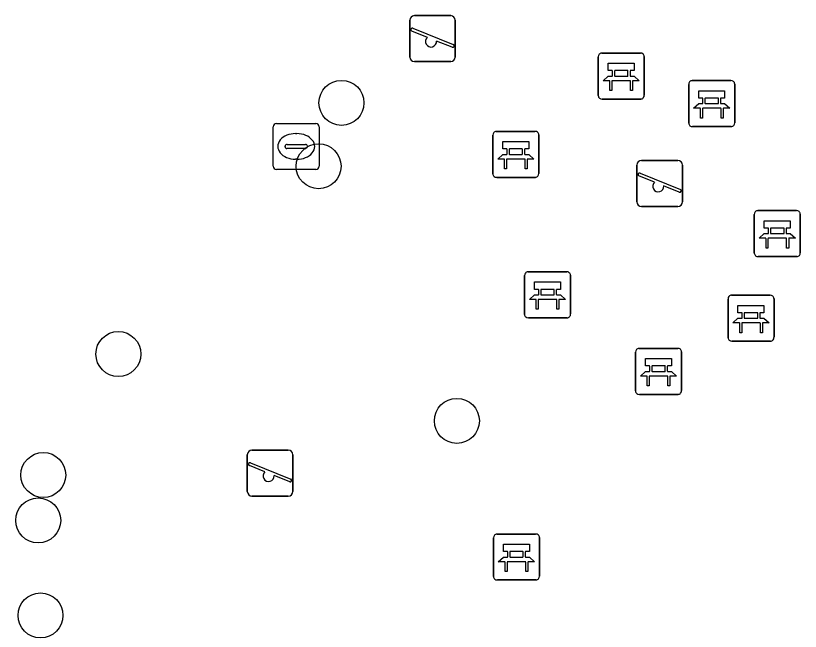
# Model space of a CAD drawing. Extents: x 160203 to 161530, y 379528 to 381797.
# Drawn here: x 161215.88 to 161232.93, y 381505.38 to 381518.77 of the extents above; entities that cross this region are included whole.
import ezdxf

# ---------------------------------------------------------------- set-up
doc = ezdxf.new("R2010")
doc.units = 0
for name, color, linetype in [('IMGEO_Bank', 7, 'Continuous'), ('IMGEO_Boom', 7, 'Continuous'), ('IMGEO_Brandkraan', 7, 'Continuous'), ('IMGEO_Speelvoorziening', 7, 'Continuous')]:
    doc.layers.add(name, color=color, linetype=linetype)

msp = doc.modelspace()

# ---------------------------------------------------------------- linework, layer by layer
at = {"layer": 'IMGEO_Bank'}
for p, q in [((161228.614, 381517.956), (161229.455, 381517.956)), ((161229.455, 381517.956), (161228.614, 381517.956)), ((161229.539, 381517.881), (161229.539, 381517.04)), ((161229.539, 381517.04), (161229.539, 381517.881)), ((161228.539, 381517.031), (161228.539, 381517.872)), ((161228.539, 381517.872), (161228.539, 381517.031)), ((161228.848, 381517.462), (161228.848, 381517.568)), ((161228.892, 381517.568), (161228.892, 381517.462)), ((161229.18, 381517.574), (161228.898, 381517.574)), ((161229.186, 381517.462), (161229.186, 381517.568)), ((161229.23, 381517.568), (161229.23, 381517.462)), ((161228.898, 381517.456), (161229.18, 381517.456)), ((161229.236, 381517.354), (161228.843, 381517.354)), ((161230.506, 381516.433), (161230.506, 381517.274)), ((161230.506, 381517.274), (161230.506, 381516.433)), ((161230.581, 381517.358), (161231.422, 381517.358)), ((161231.422, 381517.358), (161230.581, 381517.358)), ((161231.506, 381517.283), (161231.506, 381516.442)), ((161231.506, 381516.442), (161231.506, 381517.283)), ((161229.464, 381516.956), (161228.623, 381516.956)), ((161228.623, 381516.956), (161229.464, 381516.956)), ((161230.815, 381516.864), (161230.815, 381516.97)), ((161230.859, 381516.97), (161230.859, 381516.864)), ((161231.147, 381516.976), (161230.865, 381516.976)), ((161230.865, 381516.858), (161231.147, 381516.858)), ((161231.153, 381516.864), (161231.153, 381516.97)), ((161231.197, 381516.97), (161231.197, 381516.864)), ((161231.203, 381516.756), (161230.81, 381516.756)), ((161231.431, 381516.358), (161230.59, 381516.358)), ((161230.59, 381516.358), (161231.431, 381516.358)), ((161226.323, 381516.254), (161227.164, 381516.254)), ((161227.164, 381516.254), (161226.323, 381516.254)), ((161227.248, 381516.179), (161227.248, 381515.338)), ((161227.248, 381515.338), (161227.248, 381516.179)), ((161226.248, 381515.329), (161226.248, 381516.17)), ((161226.248, 381516.17), (161226.248, 381515.329)), ((161226.557, 381515.76), (161226.557, 381515.866)), ((161226.601, 381515.866), (161226.601, 381515.76)), ((161226.889, 381515.872), (161226.607, 381515.872)), ((161226.895, 381515.76), (161226.895, 381515.866)), ((161226.939, 381515.866), (161226.939, 381515.76)), ((161226.607, 381515.754), (161226.889, 381515.754)), ((161226.945, 381515.652), (161226.552, 381515.652)), ((161227.173, 381515.254), (161226.332, 381515.254)), ((161226.332, 381515.254), (161227.173, 381515.254)), ((161232.007, 381514.531), (161232.848, 381514.531)), ((161232.848, 381514.531), (161232.007, 381514.531)), ((161231.932, 381513.606), (161231.932, 381514.447)), ((161231.932, 381514.447), (161231.932, 381513.606)), ((161232.932, 381514.456), (161232.932, 381513.615)), ((161232.932, 381513.615), (161232.932, 381514.456)), ((161232.241, 381514.037), (161232.241, 381514.143)), ((161232.285, 381514.143), (161232.285, 381514.037)), ((161232.573, 381514.149), (161232.291, 381514.149)), ((161232.579, 381514.037), (161232.579, 381514.143)), ((161232.623, 381514.143), (161232.623, 381514.037)), ((161232.291, 381514.031), (161232.573, 381514.031)), ((161232.629, 381513.929), (161232.236, 381513.929)), ((161232.857, 381513.531), (161232.016, 381513.531)), ((161232.016, 381513.531), (161232.857, 381513.531)), ((161226.937, 381512.275), (161226.937, 381513.116)), ((161226.937, 381513.116), (161226.937, 381512.275)), ((161227.012, 381513.2), (161227.853, 381513.2)), ((161227.853, 381513.2), (161227.012, 381513.2)), ((161227.937, 381513.125), (161227.937, 381512.284)), ((161227.937, 381512.284), (161227.937, 381513.125)), ((161227.246, 381512.706), (161227.246, 381512.812)), ((161227.29, 381512.812), (161227.29, 381512.706)), ((161227.578, 381512.818), (161227.296, 381512.818)), ((161227.584, 381512.706), (161227.584, 381512.812)), ((161227.628, 381512.812), (161227.628, 381512.706)), ((161227.634, 381512.598), (161227.241, 381512.598)), ((161227.296, 381512.7), (161227.578, 381512.7)), ((161231.36, 381511.766), (161231.36, 381512.607)), ((161231.36, 381512.607), (161231.36, 381511.766)), ((161231.435, 381512.691), (161232.276, 381512.691)), ((161232.276, 381512.691), (161231.435, 381512.691)), ((161232.36, 381512.616), (161232.36, 381511.775)), ((161232.36, 381511.775), (161232.36, 381512.616)), ((161231.669, 381512.197), (161231.669, 381512.303)), ((161231.713, 381512.303), (161231.713, 381512.197)), ((161232.001, 381512.309), (161231.719, 381512.309)), ((161232.007, 381512.197), (161232.007, 381512.303)), ((161232.051, 381512.303), (161232.051, 381512.197)), ((161227.862, 381512.2), (161227.021, 381512.2)), ((161227.021, 381512.2), (161227.862, 381512.2)), ((161232.057, 381512.089), (161231.664, 381512.089)), ((161231.719, 381512.191), (161232.001, 381512.191)), ((161232.285, 381511.691), (161231.444, 381511.691)), ((161231.444, 381511.691), (161232.285, 381511.691)), ((161229.35, 381510.609), (161229.35, 381511.45)), ((161229.35, 381511.45), (161229.35, 381510.609)), ((161229.425, 381511.534), (161230.266, 381511.534)), ((161230.266, 381511.534), (161229.425, 381511.534)), ((161230.35, 381511.459), (161230.35, 381510.618)), ((161230.35, 381510.618), (161230.35, 381511.459)), ((161229.659, 381511.04), (161229.659, 381511.146)), ((161229.703, 381511.146), (161229.703, 381511.04)), ((161229.991, 381511.152), (161229.709, 381511.152)), ((161229.997, 381511.04), (161229.997, 381511.146)), ((161230.041, 381511.146), (161230.041, 381511.04)), ((161230.047, 381510.932), (161229.654, 381510.932)), ((161229.709, 381511.034), (161229.991, 381511.034)), ((161230.275, 381510.534), (161229.434, 381510.534)), ((161229.434, 381510.534), (161230.275, 381510.534)), ((161226.337, 381507.498), (161227.178, 381507.498)), ((161227.178, 381507.498), (161226.337, 381507.498)), ((161226.262, 381506.573), (161226.262, 381507.414)), ((161226.262, 381507.414), (161226.262, 381506.573)), ((161227.262, 381507.423), (161227.262, 381506.582)), ((161227.262, 381506.582), (161227.262, 381507.423)), ((161226.571, 381507.004), (161226.571, 381507.11)), ((161226.615, 381507.11), (161226.615, 381507.004)), ((161226.903, 381507.116), (161226.621, 381507.116)), ((161226.621, 381506.998), (161226.903, 381506.998)), ((161226.909, 381507.004), (161226.909, 381507.11)), ((161226.953, 381507.11), (161226.953, 381507.004)), ((161226.959, 381506.896), (161226.566, 381506.896)), ((161227.187, 381506.498), (161226.346, 381506.498)), ((161226.346, 381506.498), (161227.187, 381506.498))]:
    msp.add_line(p, q, dxfattribs=at)
for points in [[(161228.842, 381517.574), (161228.756, 381517.574), (161228.756, 381517.735), (161229.319, 381517.735), (161229.319, 381517.574), (161229.236, 381517.574)], [(161228.786, 381517.354), (161228.644, 381517.354), (161228.756, 381517.456), (161228.842, 381517.456)], [(161229.236, 381517.456), (161229.319, 381517.456), (161229.431, 381517.354), (161229.292, 381517.354)], [(161228.836, 381517.347), (161228.836, 381517.14), (161228.793, 381517.14), (161228.793, 381517.347)], [(161229.286, 381517.347), (161229.286, 381517.14), (161229.242, 381517.14), (161229.242, 381517.347)], [(161230.809, 381516.976), (161230.723, 381516.976), (161230.723, 381517.137), (161231.286, 381517.137), (161231.286, 381516.976), (161231.203, 381516.976)], [(161230.753, 381516.756), (161230.611, 381516.756), (161230.723, 381516.858), (161230.809, 381516.858)], [(161231.203, 381516.858), (161231.286, 381516.858), (161231.398, 381516.756), (161231.259, 381516.756)], [(161230.803, 381516.749), (161230.803, 381516.542), (161230.76, 381516.542), (161230.76, 381516.749)], [(161231.253, 381516.749), (161231.253, 381516.542), (161231.209, 381516.542), (161231.209, 381516.749)], [(161226.551, 381515.872), (161226.465, 381515.872), (161226.465, 381516.033), (161227.028, 381516.033), (161227.028, 381515.872), (161226.945, 381515.872)], [(161226.495, 381515.652), (161226.353, 381515.652), (161226.465, 381515.754), (161226.551, 381515.754)], [(161226.945, 381515.754), (161227.028, 381515.754), (161227.14, 381515.652), (161227.001, 381515.652)], [(161226.545, 381515.645), (161226.545, 381515.438), (161226.502, 381515.438), (161226.502, 381515.645)], [(161226.995, 381515.645), (161226.995, 381515.438), (161226.951, 381515.438), (161226.951, 381515.645)], [(161232.235, 381514.149), (161232.149, 381514.149), (161232.149, 381514.31), (161232.712, 381514.31), (161232.712, 381514.149), (161232.629, 381514.149)], [(161232.179, 381513.929), (161232.037, 381513.929), (161232.149, 381514.031), (161232.235, 381514.031)], [(161232.629, 381514.031), (161232.712, 381514.031), (161232.824, 381513.929), (161232.685, 381513.929)], [(161232.229, 381513.922), (161232.229, 381513.715), (161232.186, 381513.715), (161232.186, 381513.922)], [(161232.679, 381513.922), (161232.679, 381513.715), (161232.635, 381513.715), (161232.635, 381513.922)], [(161227.24, 381512.818), (161227.154, 381512.818), (161227.154, 381512.979), (161227.717, 381512.979), (161227.717, 381512.818), (161227.634, 381512.818)], [(161227.184, 381512.598), (161227.042, 381512.598), (161227.154, 381512.7), (161227.24, 381512.7)], [(161227.634, 381512.7), (161227.717, 381512.7), (161227.829, 381512.598), (161227.69, 381512.598)], [(161227.234, 381512.591), (161227.234, 381512.384), (161227.191, 381512.384), (161227.191, 381512.591)], [(161227.684, 381512.591), (161227.684, 381512.384), (161227.64, 381512.384), (161227.64, 381512.591)], [(161231.663, 381512.309), (161231.577, 381512.309), (161231.577, 381512.47), (161232.14, 381512.47), (161232.14, 381512.309), (161232.057, 381512.309)], [(161231.607, 381512.089), (161231.465, 381512.089), (161231.577, 381512.191), (161231.663, 381512.191)], [(161231.657, 381512.082), (161231.657, 381511.875), (161231.614, 381511.875), (161231.614, 381512.082)], [(161232.057, 381512.191), (161232.14, 381512.191), (161232.252, 381512.089), (161232.113, 381512.089)], [(161232.107, 381512.082), (161232.107, 381511.875), (161232.063, 381511.875), (161232.063, 381512.082)], [(161229.653, 381511.152), (161229.567, 381511.152), (161229.567, 381511.313), (161230.13, 381511.313), (161230.13, 381511.152), (161230.047, 381511.152)], [(161229.597, 381510.932), (161229.455, 381510.932), (161229.567, 381511.034), (161229.653, 381511.034)], [(161229.647, 381510.925), (161229.647, 381510.718), (161229.604, 381510.718), (161229.604, 381510.925)], [(161230.047, 381511.034), (161230.13, 381511.034), (161230.242, 381510.932), (161230.103, 381510.932)], [(161230.097, 381510.925), (161230.097, 381510.718), (161230.053, 381510.718), (161230.053, 381510.925)], [(161226.565, 381507.116), (161226.479, 381507.116), (161226.479, 381507.277), (161227.042, 381507.277), (161227.042, 381507.116), (161226.959, 381507.116)], [(161226.509, 381506.896), (161226.367, 381506.896), (161226.479, 381506.998), (161226.565, 381506.998)], [(161226.959, 381506.998), (161227.042, 381506.998), (161227.154, 381506.896), (161227.015, 381506.896)], [(161226.559, 381506.889), (161226.559, 381506.682), (161226.516, 381506.682), (161226.516, 381506.889)], [(161227.009, 381506.889), (161227.009, 381506.682), (161226.965, 381506.682), (161226.965, 381506.889)]]:
    msp.add_lwpolyline(points, dxfattribs=at)
for centre, radius, start, end in [((161228.617, 381517.878), 0.0779, 92.4484, 184.2845), ((161228.617, 381517.878), 0.0779, 92.4484, 184.2845), ((161229.461, 381517.878), 0.0779, 2.4484, 94.2845), ((161229.461, 381517.878), 0.0779, 2.4484, 94.2845), ((161228.841, 381517.567), 0.00671, 2.8957, 87.1043), ((161228.898, 381517.567), 0.00671, 92.8957, 177.1043), ((161229.18, 381517.567), 0.00671, 2.8957, 87.1043), ((161229.237, 381517.567), 0.00671, 92.8957, 177.1043), ((161228.841, 381517.463), 0.00671, 272.8957, 357.1043), ((161228.898, 381517.463), 0.00671, 182.8957, 267.1043), ((161229.18, 381517.463), 0.00671, 272.8957, 357.1043), ((161229.237, 381517.463), 0.00671, 182.8957, 267.1043), ((161228.786, 381517.347), 0.00671, 2.8957, 87.1043), ((161228.843, 381517.347), 0.00671, 92.8957, 177.1043), ((161229.235, 381517.347), 0.00671, 2.8957, 87.1043), ((161229.292, 381517.347), 0.00671, 92.8957, 177.1043), ((161230.584, 381517.28), 0.0779, 92.4484, 184.2845), ((161230.584, 381517.28), 0.0779, 92.4484, 184.2845), ((161231.428, 381517.28), 0.0779, 2.4484, 94.2845), ((161231.428, 381517.28), 0.0779, 2.4484, 94.2845), ((161228.617, 381517.034), 0.0779, 182.4484, 274.2845), ((161228.617, 381517.034), 0.0779, 182.4484, 274.2845), ((161229.461, 381517.034), 0.0779, 272.4484, 4.2845), ((161229.461, 381517.034), 0.0779, 272.4484, 4.2845), ((161230.808, 381516.969), 0.00671, 2.8957, 87.1043), ((161230.808, 381516.865), 0.00671, 272.8957, 357.1043), ((161230.865, 381516.969), 0.00671, 92.8957, 177.1043), ((161230.865, 381516.865), 0.00671, 182.8957, 267.1043), ((161231.147, 381516.969), 0.00671, 2.8957, 87.1043), ((161231.147, 381516.865), 0.00671, 272.8957, 357.1043), ((161231.204, 381516.969), 0.00671, 92.8957, 177.1043), ((161231.204, 381516.865), 0.00671, 182.8957, 267.1043), ((161230.753, 381516.749), 0.00671, 2.8957, 87.1043), ((161230.81, 381516.749), 0.00671, 92.8957, 177.1043), ((161231.202, 381516.749), 0.00671, 2.8957, 87.1043), ((161231.259, 381516.749), 0.00671, 92.8957, 177.1043), ((161230.584, 381516.436), 0.0779, 182.4484, 274.2845), ((161230.584, 381516.436), 0.0779, 182.4484, 274.2845), ((161231.428, 381516.436), 0.0779, 272.4484, 4.2845), ((161231.428, 381516.436), 0.0779, 272.4484, 4.2845), ((161226.326, 381516.176), 0.0779, 92.4484, 184.2845), ((161226.326, 381516.176), 0.0779, 92.4484, 184.2845), ((161227.17, 381516.176), 0.0779, 2.4484, 94.2845), ((161227.17, 381516.176), 0.0779, 2.4484, 94.2845), ((161226.55, 381515.865), 0.00671, 2.8957, 87.1043), ((161226.607, 381515.865), 0.00671, 92.8957, 177.1043), ((161226.889, 381515.865), 0.00671, 2.8957, 87.1043), ((161226.946, 381515.865), 0.00671, 92.8957, 177.1043), ((161226.55, 381515.761), 0.00671, 272.8957, 357.1043), ((161226.607, 381515.761), 0.00671, 182.8957, 267.1043), ((161226.889, 381515.761), 0.00671, 272.8957, 357.1043), ((161226.946, 381515.761), 0.00671, 182.8957, 267.1043), ((161226.495, 381515.645), 0.00671, 2.8957, 87.1043), ((161226.552, 381515.645), 0.00671, 92.8957, 177.1043), ((161226.944, 381515.645), 0.00671, 2.8957, 87.1043), ((161227.001, 381515.645), 0.00671, 92.8957, 177.1043), ((161226.326, 381515.332), 0.0779, 182.4484, 274.2845), ((161226.326, 381515.332), 0.0779, 182.4484, 274.2845), ((161227.17, 381515.332), 0.0779, 272.4484, 4.2845), ((161227.17, 381515.332), 0.0779, 272.4484, 4.2845), ((161232.01, 381514.453), 0.0779, 92.4484, 184.2845), ((161232.01, 381514.453), 0.0779, 92.4484, 184.2845), ((161232.854, 381514.453), 0.0779, 2.4484, 94.2845), ((161232.854, 381514.453), 0.0779, 2.4484, 94.2845), ((161232.234, 381514.142), 0.00671, 2.8957, 87.1043), ((161232.291, 381514.142), 0.00671, 92.8957, 177.1043), ((161232.573, 381514.142), 0.00671, 2.8957, 87.1043), ((161232.63, 381514.142), 0.00671, 92.8957, 177.1043), ((161232.234, 381514.038), 0.00671, 272.8957, 357.1043), ((161232.291, 381514.038), 0.00671, 182.8957, 267.1043), ((161232.573, 381514.038), 0.00671, 272.8957, 357.1043), ((161232.63, 381514.038), 0.00671, 182.8957, 267.1043), ((161232.179, 381513.922), 0.00671, 2.8957, 87.1043), ((161232.236, 381513.922), 0.00671, 92.8957, 177.1043), ((161232.628, 381513.922), 0.00671, 2.8957, 87.1043), ((161232.685, 381513.922), 0.00671, 92.8957, 177.1043), ((161232.01, 381513.609), 0.0779, 182.4484, 274.2845), ((161232.01, 381513.609), 0.0779, 182.4484, 274.2845), ((161232.854, 381513.609), 0.0779, 272.4484, 4.2845), ((161232.854, 381513.609), 0.0779, 272.4484, 4.2845), ((161227.015, 381513.122), 0.0779, 92.4484, 184.2845), ((161227.015, 381513.122), 0.0779, 92.4484, 184.2845), ((161227.859, 381513.122), 0.0779, 2.4484, 94.2845), ((161227.859, 381513.122), 0.0779, 2.4484, 94.2845), ((161227.239, 381512.811), 0.00671, 2.8957, 87.1043), ((161227.296, 381512.811), 0.00671, 92.8957, 177.1043), ((161227.578, 381512.811), 0.00671, 2.8957, 87.1043), ((161227.635, 381512.811), 0.00671, 92.8957, 177.1043), ((161227.184, 381512.591), 0.00671, 2.8957, 87.1043), ((161227.241, 381512.591), 0.00671, 92.8957, 177.1043), ((161227.239, 381512.707), 0.00671, 272.8957, 357.1043), ((161227.296, 381512.707), 0.00671, 182.8957, 267.1043), ((161227.578, 381512.707), 0.00671, 272.8957, 357.1043), ((161227.635, 381512.707), 0.00671, 182.8957, 267.1043), ((161227.633, 381512.591), 0.00671, 2.8957, 87.1043), ((161227.69, 381512.591), 0.00671, 92.8957, 177.1043), ((161231.438, 381512.613), 0.0779, 92.4484, 184.2845), ((161231.438, 381512.613), 0.0779, 92.4484, 184.2845), ((161232.282, 381512.613), 0.0779, 2.4484, 94.2845), ((161232.282, 381512.613), 0.0779, 2.4484, 94.2845), ((161227.015, 381512.278), 0.0779, 182.4484, 274.2845), ((161227.015, 381512.278), 0.0779, 182.4484, 274.2845), ((161227.859, 381512.278), 0.0779, 272.4484, 4.2845), ((161227.859, 381512.278), 0.0779, 272.4484, 4.2845), ((161231.662, 381512.302), 0.00671, 2.8957, 87.1043), ((161231.719, 381512.302), 0.00671, 92.8957, 177.1043), ((161232.001, 381512.302), 0.00671, 2.8957, 87.1043), ((161232.058, 381512.302), 0.00671, 92.8957, 177.1043), ((161231.607, 381512.082), 0.00671, 2.8957, 87.1043), ((161231.664, 381512.082), 0.00671, 92.8957, 177.1043), ((161231.662, 381512.198), 0.00671, 272.8957, 357.1043), ((161231.719, 381512.198), 0.00671, 182.8957, 267.1043), ((161232.001, 381512.198), 0.00671, 272.8957, 357.1043), ((161232.058, 381512.198), 0.00671, 182.8957, 267.1043), ((161232.056, 381512.082), 0.00671, 2.8957, 87.1043), ((161232.113, 381512.082), 0.00671, 92.8957, 177.1043), ((161231.438, 381511.769), 0.0779, 182.4484, 274.2845), ((161231.438, 381511.769), 0.0779, 182.4484, 274.2845), ((161232.282, 381511.769), 0.0779, 272.4484, 4.2845), ((161232.282, 381511.769), 0.0779, 272.4484, 4.2845), ((161229.428, 381511.456), 0.0779, 92.4484, 184.2845), ((161229.428, 381511.456), 0.0779, 92.4484, 184.2845), ((161230.272, 381511.456), 0.0779, 2.4484, 94.2845), ((161230.272, 381511.456), 0.0779, 2.4484, 94.2845), ((161229.652, 381511.145), 0.00671, 2.8957, 87.1043), ((161229.709, 381511.145), 0.00671, 92.8957, 177.1043), ((161229.991, 381511.145), 0.00671, 2.8957, 87.1043), ((161230.048, 381511.145), 0.00671, 92.8957, 177.1043), ((161229.597, 381510.925), 0.00671, 2.8957, 87.1043), ((161229.654, 381510.925), 0.00671, 92.8957, 177.1043), ((161229.652, 381511.041), 0.00671, 272.8957, 357.1043), ((161229.709, 381511.041), 0.00671, 182.8957, 267.1043), ((161229.991, 381511.041), 0.00671, 272.8957, 357.1043), ((161230.048, 381511.041), 0.00671, 182.8957, 267.1043), ((161230.046, 381510.925), 0.00671, 2.8957, 87.1043), ((161230.103, 381510.925), 0.00671, 92.8957, 177.1043), ((161229.428, 381510.612), 0.0779, 182.4484, 274.2845), ((161229.428, 381510.612), 0.0779, 182.4484, 274.2845), ((161230.272, 381510.612), 0.0779, 272.4484, 4.2845), ((161230.272, 381510.612), 0.0779, 272.4484, 4.2845), ((161226.34, 381507.42), 0.0779, 92.4484, 184.2845), ((161226.34, 381507.42), 0.0779, 92.4484, 184.2845), ((161227.184, 381507.42), 0.0779, 2.4484, 94.2845), ((161227.184, 381507.42), 0.0779, 2.4484, 94.2845), ((161226.564, 381507.109), 0.00671, 2.8957, 87.1043), ((161226.564, 381507.005), 0.00671, 272.8957, 357.1043), ((161226.621, 381507.109), 0.00671, 92.8957, 177.1043), ((161226.621, 381507.005), 0.00671, 182.8957, 267.1043), ((161226.903, 381507.109), 0.00671, 2.8957, 87.1043), ((161226.903, 381507.005), 0.00671, 272.8957, 357.1043), ((161226.96, 381507.109), 0.00671, 92.8957, 177.1043), ((161226.96, 381507.005), 0.00671, 182.8957, 267.1043), ((161226.509, 381506.889), 0.00671, 2.8957, 87.1043), ((161226.566, 381506.889), 0.00671, 92.8957, 177.1043), ((161226.958, 381506.889), 0.00671, 2.8957, 87.1043), ((161227.015, 381506.889), 0.00671, 92.8957, 177.1043), ((161226.34, 381506.576), 0.0779, 182.4484, 274.2845), ((161226.34, 381506.576), 0.0779, 182.4484, 274.2845), ((161227.184, 381506.576), 0.0779, 272.4484, 4.2845), ((161227.184, 381506.576), 0.0779, 272.4484, 4.2845)]:
    msp.add_arc(centre, radius, start, end, dxfattribs=at)
at = {"layer": 'IMGEO_Boom'}
for centre in [(161222.958, 381516.874), (161222.46, 381515.495), (161218.108, 381511.412), (161225.466, 381509.958), (161216.475, 381508.781), (161216.365, 381507.794), (161216.415, 381505.728)]:
    msp.add_circle(centre, 0.489, dxfattribs=at)
at = {"layer": 'IMGEO_Brandkraan'}
for p, q in [((161221.473, 381515.5), (161221.473, 381516.352)), ((161221.548, 381516.426), (161222.4, 381516.426)), ((161222.474, 381516.352), (161222.474, 381515.5)), ((161221.961, 381516.206), (161221.986, 381516.206)), ((161221.732, 381515.92), (161221.732, 381515.932)), ((161222.17, 381515.883), (161221.772, 381515.883)), ((161221.775, 381515.969), (161222.173, 381515.969)), ((161222.216, 381515.932), (161222.216, 381515.92)), ((161221.984, 381515.646), (161221.959, 381515.646)), ((161222.4, 381515.426), (161221.548, 381515.426))]:
    msp.add_line(p, q, dxfattribs=at)
for points in [[(161221.473, 381515.5), (161221.473, 381516.352)], [(161221.548, 381516.426), (161222.4, 381516.426)], [(161222.474, 381516.352), (161222.474, 381515.5)], [(161222.4, 381515.426), (161221.548, 381515.426)]]:
    msp.add_lwpolyline(points, dxfattribs=at)
for centre, radius, start, end in [((161221.55, 381516.35), 0.0765, 91.552, 178.448), ((161221.55, 381516.35), 0.0765, 91.552, 178.448), ((161222.398, 381516.35), 0.0765, 1.552, 88.448), ((161222.398, 381516.35), 0.0765, 1.552, 88.448), ((161221.772, 381515.929), 0.0403, 85.8775, 175.7526), ((161221.769, 381515.919), 0.0366, 178.938, 274.7102), ((161222.173, 381515.926), 0.043, 264.8664, 352.4533), ((161222.177, 381515.931), 0.0386, 1.7309, 96.639), ((161221.55, 381515.502), 0.0765, 181.552, 268.448), ((161221.55, 381515.502), 0.0765, 181.552, 268.448), ((161222.398, 381515.502), 0.0765, 271.552, 358.448), ((161222.398, 381515.502), 0.0765, 271.552, 358.448)]:
    msp.add_arc(centre, radius, start, end, dxfattribs=at)
for centre, major_axis, ratio, start_param, end_param in [((161221.96, 381515.926), (-0.387, 0.002), 0.722429, 4.712389, 7.853982), ((161221.985, 381515.926), (-0.39, 0.002), 0.717154, 1.570796, 4.712389)]:
    msp.add_ellipse(centre, major_axis=major_axis, ratio=ratio, start_param=start_param, end_param=end_param, dxfattribs=at)
at = {"layer": 'IMGEO_Speelvoorziening'}
for p, q in [((161224.542, 381518.77), (161225.332, 381518.77)), ((161225.332, 381518.77), (161224.542, 381518.77)), ((161224.442, 381517.87), (161224.442, 381518.67)), ((161224.442, 381518.67), (161224.442, 381517.87)), ((161225.432, 381518.67), (161225.432, 381517.87)), ((161225.432, 381517.87), (161225.432, 381518.67)), ((161224.825, 381518.298), (161224.486, 381518.435)), ((161224.511, 381518.495), (161225.387, 381518.142)), ((161225.363, 381518.082), (161225.023, 381518.219)), ((161225.332, 381517.77), (161224.542, 381517.77)), ((161224.542, 381517.77), (161225.332, 381517.77)), ((161229.38, 381514.721), (161229.38, 381515.521)), ((161229.38, 381515.521), (161229.38, 381514.721)), ((161229.48, 381515.621), (161230.27, 381515.621)), ((161230.27, 381515.621), (161229.48, 381515.621)), ((161230.37, 381515.521), (161230.37, 381514.721)), ((161230.37, 381514.721), (161230.37, 381515.521)), ((161229.449, 381515.346), (161230.325, 381514.993)), ((161229.763, 381515.149), (161229.424, 381515.286)), ((161230.301, 381514.933), (161229.961, 381515.07)), ((161230.27, 381514.621), (161229.48, 381514.621)), ((161229.48, 381514.621), (161230.27, 381514.621)), ((161220.911, 381508.422), (161220.911, 381509.222)), ((161220.911, 381509.222), (161220.911, 381508.422)), ((161221.011, 381509.322), (161221.801, 381509.322)), ((161221.801, 381509.322), (161221.011, 381509.322)), ((161221.901, 381509.222), (161221.901, 381508.422)), ((161221.901, 381508.422), (161221.901, 381509.222)), ((161220.98, 381509.047), (161221.856, 381508.694)), ((161221.294, 381508.85), (161220.955, 381508.987)), ((161221.832, 381508.634), (161221.492, 381508.771)), ((161221.801, 381508.322), (161221.011, 381508.322)), ((161221.011, 381508.322), (161221.801, 381508.322))]:
    msp.add_line(p, q, dxfattribs=at)
for centre, radius, start, end in [((161224.542, 381518.67), 0.1, 90, 180), ((161224.542, 381518.67), 0.1, 90, 180), ((161225.332, 381518.67), 0.1, 0, 90), ((161225.332, 381518.67), 0.1, 360, 90), ((161224.499, 381518.465), 0.0327, 68.078, 248.078), ((161224.904, 381518.208), 0.12, 130.9928, 5.1632), ((161225.375, 381518.112), 0.0327, 248.078, 68.078), ((161224.542, 381517.87), 0.1, 180, 270), ((161224.542, 381517.87), 0.1, 180, 270), ((161225.332, 381517.87), 0.1, 270, 0), ((161225.332, 381517.87), 0.1, 270, 0), ((161229.48, 381515.521), 0.1, 90, 180), ((161229.48, 381515.521), 0.1, 90, 180), ((161230.27, 381515.521), 0.1, 0, 90), ((161230.27, 381515.521), 0.1, 360, 90), ((161229.437, 381515.316), 0.0327, 68.078, 248.078), ((161229.842, 381515.059), 0.12, 130.9928, 5.1632), ((161230.313, 381514.963), 0.0327, 248.078, 68.078), ((161229.48, 381514.721), 0.1, 180, 270), ((161229.48, 381514.721), 0.1, 180, 270), ((161230.27, 381514.721), 0.1, 270, 0), ((161230.27, 381514.721), 0.1, 270, 0), ((161221.011, 381509.222), 0.1, 90, 180), ((161221.011, 381509.222), 0.1, 90, 180), ((161221.801, 381509.222), 0.1, 0, 90), ((161221.801, 381509.222), 0.1, 360, 90), ((161220.968, 381509.017), 0.0327, 68.078, 248.078), ((161221.373, 381508.76), 0.12, 130.9928, 5.1632), ((161221.844, 381508.664), 0.0327, 248.078, 68.078), ((161221.011, 381508.422), 0.1, 180, 270), ((161221.011, 381508.422), 0.1, 180, 270), ((161221.801, 381508.422), 0.1, 270, 0), ((161221.801, 381508.422), 0.1, 270, 0)]:
    msp.add_arc(centre, radius, start, end, dxfattribs=at)

doc.saveas('drawing.dxf')
